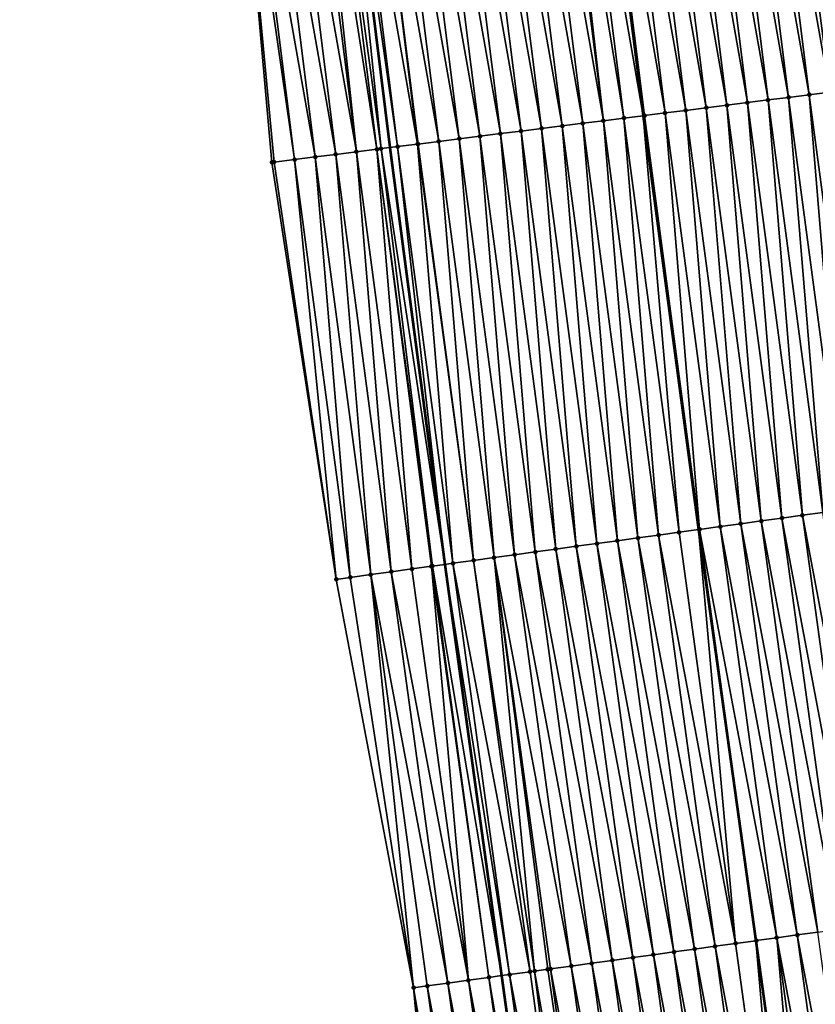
# Model space of a CAD drawing. Header units: feet. Extents: x 2007189 to 2022806, y 818621 to 837694.
# Tile 274 of 656: x 2011394 to 2011433, y 827485 to 827533. Entities that reach past the tile are written whole.
import ezdxf

# ---------------------------------------------------------------- set-up
doc = ezdxf.new("R2010")
doc.units = ezdxf.units.FT
doc.header["$MEASUREMENT"] = 0
for name, color, linetype, lineweight in [('EP_Travel Lane', 172, 'Continuous', 53), ('Road Shots', 141, 'Continuous', 100), ('Road X-Section', 40, 'Continuous', 13), ('STRIPING', 60, 'Continuous', 53)]:
    doc.layers.add(name, color=color, linetype=linetype, lineweight=lineweight)
doc.layers.add('I-77-MM17-21_SB-Surface-Border', color=7, linetype='Continuous')
doc.layers.add('I-77-MM17-21_SB-Surface-TIN', color=7, linetype='Continuous')

msp = doc.modelspace()

# ---------------------------------------------------------------- linework, layer by layer
at = {"layer": 'EP_Travel Lane'}
msp.add_polyline3d([(2011398.036863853, 827646.1160571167, 311.0533998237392), (2011400.242828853, 827626.2380870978, 310.9899928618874), (2011402.448793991, 827606.3601158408, 310.9273385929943), (2011404.877322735, 827586.1188930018, 310.8678558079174), (2011407.34454357, 827566.2716681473, 310.8330164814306), (2011409.811767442, 827546.4244188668, 310.8147224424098), (2011412.278990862, 827526.5771732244, 310.7940262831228), (2011414.933102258, 827506.4930178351, 310.7757729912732), (2011417.657126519, 827486.6793930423, 310.7751313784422), (2011420.381150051, 827466.8657735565, 310.7574107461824), (2011423.105175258, 827447.0521418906, 310.7809444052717), (2011426.064436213, 827426.9163370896, 310.7935345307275), (2011429.090653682, 827407.1466084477, 310.8020995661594)], dxfattribs=at)
at = {"layer": 'I-77-MM17-21_SB-Surface-Border', "color": 3, "linetype": 'Continuous', "lineweight": -3}
msp.add_polyline3d([(2011425.399805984, 827406.5797546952, 310.9208343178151), (2011421.566969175, 827426.2255988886, 310.9372846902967), (2011418.42606014, 827446.4088014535, 310.9303477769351), (2011415.27761548, 827466.1640795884, 310.9179968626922), (2011413.422137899, 827486.097119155, 310.9010584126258), (2011409.690048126, 827505.772134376, 310.9632944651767), (2011406.589598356, 827525.8619405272, 311.0054297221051), (2011404.821248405, 827545.7970627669, 310.9875043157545), (2011402.40972208, 827565.6513144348, 311.0034210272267), (2011400.335370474, 827585.5479203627, 311.0289022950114), (2011399.426589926, 827606.0333689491, 311.0463824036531), (2011397.209922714, 827625.9102151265, 311.0929097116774), (2011394.435368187, 827645.7267372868, 311.1655602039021)], dxfattribs=at)
at = {"layer": 'I-77-MM17-21_SB-Surface-TIN', "color": 128, "linetype": 'Continuous', "lineweight": -3}
for points in [[(2011434.474492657, 827529.3674313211, 309.9781440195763), (2011431.9809446, 827549.2113700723, 309.9982342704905), (2011430.98875433, 827549.0866364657, 310.0364556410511)], [(2011435.466683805, 827529.4921579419, 309.9446744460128), (2011432.973136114, 827549.3360937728, 309.966755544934), (2011431.9809446, 827549.2113700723, 309.9982342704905)], [(2011434.474492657, 827529.3674313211, 309.9781440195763), (2011435.466683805, 827529.4921579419, 309.9446744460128), (2011431.9809446, 827549.2113700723, 309.9982342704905)], [(2011431.497921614, 827528.9932323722, 310.0915441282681), (2011429.004374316, 827548.8371650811, 310.1157379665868), (2011428.012184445, 827548.7124283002, 310.1561201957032)], [(2011432.490111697, 827529.1179674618, 310.052310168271), (2011429.996563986, 827548.9619034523, 310.0742733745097), (2011429.004374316, 827548.8371650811, 310.1157379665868)], [(2011431.497921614, 827528.9932323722, 310.0915441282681), (2011432.490111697, 827529.1179674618, 310.052310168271), (2011429.004374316, 827548.8371650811, 310.1157379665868)], [(2011433.482302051, 827529.2427004, 310.0145405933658), (2011430.98875433, 827549.0866364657, 310.0364556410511), (2011429.996563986, 827548.9619034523, 310.0742733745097)], [(2011432.490111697, 827529.1179674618, 310.052310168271), (2011433.482302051, 827529.2427004, 310.0145405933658), (2011429.996563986, 827548.9619034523, 310.0742733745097)], [(2011433.482302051, 827529.2427004, 310.0145405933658), (2011434.474492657, 827529.3674313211, 309.9781440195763), (2011430.98875433, 827549.0866364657, 310.0364556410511)], [(2011427.529161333, 827528.4942916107, 310.248754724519), (2011425.035612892, 827548.3382334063, 310.2667508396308), (2011424.043423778, 827548.2134906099, 310.3112275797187)], [(2011428.521351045, 827528.6190296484, 310.2075139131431), (2011426.027802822, 827548.4629697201, 310.2266867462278), (2011425.035612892, 827548.3382334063, 310.2667508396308)], [(2011427.529161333, 827528.4942916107, 310.248754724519), (2011428.521351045, 827528.6190296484, 310.2075139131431), (2011425.035612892, 827548.3382334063, 310.2667508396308)], [(2011429.513541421, 827528.743762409, 310.1698651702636), (2011427.019993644, 827548.5876989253, 310.1914612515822), (2011426.027802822, 827548.4629697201, 310.2266867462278)], [(2011428.521351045, 827528.6190296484, 310.2075139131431), (2011429.513541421, 827528.743762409, 310.1698651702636), (2011426.027802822, 827548.4629697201, 310.2266867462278)], [(2011430.505732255, 827528.8684915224, 310.1346989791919), (2011428.012184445, 827548.7124283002, 310.1561201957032), (2011427.019993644, 827548.5876989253, 310.1914612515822)], [(2011429.513541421, 827528.743762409, 310.1698651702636), (2011430.505732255, 827528.8684915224, 310.1346989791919), (2011427.019993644, 827548.5876989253, 310.1914612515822)], [(2011430.505732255, 827528.8684915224, 310.1346989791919), (2011431.497921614, 827528.9932323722, 310.0915441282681), (2011428.012184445, 827548.7124283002, 310.1561201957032)], [(2011423.560402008, 827527.9953432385, 310.4111454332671), (2011421.06685214, 827547.8392963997, 310.4213930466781), (2011420.313411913, 827547.7445844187, 310.4456823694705)], [(2011421.06685214, 827547.8392963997, 310.4213930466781), (2011424.491261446, 827528.1123761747, 310.3688773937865), (2011421.99889698, 827547.9564759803, 310.3806762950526)], [(2011423.560402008, 827527.9953432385, 310.4111454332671), (2011424.491261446, 827528.1123761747, 310.3688773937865), (2011421.06685214, 827547.8392963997, 310.4213930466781)], [(2011424.552591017, 827528.1200868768, 310.3660925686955), (2011422.059041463, 827547.9640375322, 310.3780488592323), (2011421.99889698, 827547.9564759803, 310.3806762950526)], [(2011424.552591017, 827528.1200868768, 310.3660925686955), (2011421.99889698, 827547.9564759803, 310.3806762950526), (2011424.491261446, 827528.1123761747, 310.3688773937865)], [(2011425.544782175, 827528.2448134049, 310.3326862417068), (2011423.051232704, 827548.0887634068, 310.3450903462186), (2011422.059041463, 827547.9640375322, 310.3780488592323)], [(2011424.552591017, 827528.1200868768, 310.3660925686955), (2011425.544782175, 827528.2448134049, 310.3326862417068), (2011422.059041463, 827547.9640375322, 310.3780488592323)], [(2011426.536972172, 827528.3695491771, 310.2929875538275), (2011424.043423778, 827548.2134906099, 310.3112275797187), (2011423.051232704, 827548.0887634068, 310.3450903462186)], [(2011425.544782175, 827528.2448134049, 310.3326862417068), (2011426.536972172, 827528.3695491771, 310.2929875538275), (2011423.051232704, 827548.0887634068, 310.3450903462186)], [(2011426.536972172, 827528.3695491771, 310.2929875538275), (2011427.529161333, 827528.4942916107, 310.248754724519), (2011424.043423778, 827548.2134906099, 310.3112275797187)], [(2011419.591637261, 827527.4964380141, 310.544166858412), (2011417.098086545, 827547.3403979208, 310.549810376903), (2011416.105895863, 827547.2156676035, 310.5857929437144)], [(2011420.583828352, 827527.6211650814, 310.5103933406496), (2011418.090276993, 827547.4651301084, 310.512554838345), (2011417.098086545, 827547.3403979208, 310.549810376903)], [(2011419.591637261, 827527.4964380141, 310.544166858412), (2011420.583828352, 827527.6211650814, 310.5103933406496), (2011417.098086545, 827547.3403979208, 310.549810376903)], [(2011421.576020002, 827527.7458876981, 310.4796493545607), (2011419.082467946, 827547.5898582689, 310.4780404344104), (2011418.090276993, 827547.4651301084, 310.512554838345)], [(2011420.583828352, 827527.6211650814, 310.5103933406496), (2011421.576020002, 827527.7458876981, 310.4796493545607), (2011418.090276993, 827547.4651301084, 310.512554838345)], [(2011422.568211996, 827527.8706075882, 310.4507610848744), (2011420.074660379, 827547.7145746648, 310.451533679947), (2011419.082467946, 827547.5898582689, 310.4780404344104)], [(2011421.576020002, 827527.7458876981, 310.4796493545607), (2011422.568211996, 827527.8706075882, 310.4507610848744), (2011419.082467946, 827547.5898582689, 310.4780404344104)], [(2011422.568211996, 827527.8706075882, 310.4507610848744), (2011420.313411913, 827547.7445844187, 310.4456823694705), (2011420.074660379, 827547.7145746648, 310.451533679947)], [(2011422.568211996, 827527.8706075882, 310.4507610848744), (2011423.560402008, 827527.9953432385, 310.4111454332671), (2011420.313411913, 827547.7445844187, 310.4456823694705)], [(2011415.622875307, 827526.997510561, 310.692318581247), (2011413.129326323, 827546.841456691, 310.7073270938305), (2011412.13713636, 827546.7167206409, 310.7472118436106)], [(2011416.615065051, 827527.12224835, 310.6512472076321), (2011414.121516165, 827546.9661936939, 310.6667939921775), (2011413.129326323, 827546.841456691, 310.7073270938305)], [(2011415.622875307, 827526.997510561, 310.692318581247), (2011416.615065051, 827527.12224835, 310.6512472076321), (2011413.129326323, 827546.841456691, 310.7073270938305)], [(2011417.607255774, 827527.2469783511, 310.6154767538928), (2011415.113705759, 827547.0909326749, 310.6249142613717), (2011414.121516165, 827546.9661936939, 310.6667939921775)], [(2011416.615065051, 827527.12224835, 310.6512472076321), (2011417.607255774, 827527.2469783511, 310.6154767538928), (2011414.121516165, 827546.9661936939, 310.6667939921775)], [(2011418.599445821, 827527.3717137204, 310.576052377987), (2011416.105895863, 827547.2156676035, 310.5857929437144), (2011415.113705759, 827547.0909326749, 310.6249142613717)], [(2011418.599445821, 827527.3717137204, 310.576052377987), (2011415.113705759, 827547.0909326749, 310.6249142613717), (2011417.607255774, 827527.2469783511, 310.6154767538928)], [(2011418.599445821, 827527.3717137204, 310.576052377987), (2011419.591637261, 827527.4964380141, 310.544166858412), (2011416.105895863, 827547.2156676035, 310.5857929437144)], [(2011411.855388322, 827526.523931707, 310.8024054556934), (2011409.811767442, 827546.4244188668, 310.8147224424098), (2011409.160559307, 827546.3425695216, 310.8280465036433)], [(2011412.646300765, 827526.6233394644, 310.7867606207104), (2011410.152752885, 827546.4672768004, 310.807745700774), (2011409.811767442, 827546.4244188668, 310.8147224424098)], [(2011412.646300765, 827526.6233394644, 310.7867606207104), (2011409.811767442, 827546.4244188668, 310.8147224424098), (2011412.278990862, 827526.5771732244, 310.7940262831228)], [(2011411.855388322, 827526.523931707, 310.8024054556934), (2011412.278990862, 827526.5771732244, 310.7940262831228), (2011409.811767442, 827546.4244188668, 310.8147224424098)], [(2011413.612231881, 827526.7447509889, 310.7635540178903), (2011411.144945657, 827546.5919904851, 310.7830844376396), (2011410.152752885, 827546.4672768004, 310.807745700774)], [(2011412.646300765, 827526.6233394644, 310.7867606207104), (2011413.612231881, 827526.7447509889, 310.7635540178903), (2011410.152752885, 827546.4672768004, 310.807745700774)], [(2011414.630685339, 827526.8727745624, 310.7321713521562), (2011412.13713636, 827546.7167206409, 310.7472118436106), (2011411.144945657, 827546.5919904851, 310.7830844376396)], [(2011413.612231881, 827526.7447509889, 310.7635540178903), (2011413.63849367, 827526.7480520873, 310.7628191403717), (2011411.144945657, 827546.5919904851, 310.7830844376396)], [(2011413.63849367, 827526.7480520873, 310.7628191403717), (2011414.630685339, 827526.8727745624, 310.7321713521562), (2011411.144945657, 827546.5919904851, 310.7830844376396)], [(2011414.630685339, 827526.8727745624, 310.7321713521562), (2011415.622875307, 827526.997510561, 310.692318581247), (2011412.13713636, 827546.7167206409, 310.7472118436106)], [(2011408.677536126, 827526.1244333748, 310.920370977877), (2011406.183986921, 827545.9683812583, 310.9341641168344), (2011405.191796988, 827545.8436449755, 310.9742071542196)], [(2011409.669724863, 827526.2491791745, 310.8738468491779), (2011407.176176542, 827546.0931200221, 310.8924322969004), (2011406.183986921, 827545.9683812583, 310.9341641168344)], [(2011408.677536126, 827526.1244333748, 310.920370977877), (2011409.669724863, 827526.2491791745, 310.8738468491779), (2011406.183986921, 827545.9683812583, 310.9341641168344)], [(2011410.66191495, 827526.3739142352, 310.8346325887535), (2011408.168367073, 827546.2178515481, 310.8556269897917), (2011407.176176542, 827546.0931200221, 310.8924322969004)], [(2011409.669724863, 827526.2491791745, 310.8738468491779), (2011410.66191495, 827526.3739142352, 310.8346325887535), (2011407.176176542, 827546.0931200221, 310.8924322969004)], [(2011410.66191495, 827526.3739142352, 310.8346325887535), (2011408.550277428, 827546.2658590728, 310.8439250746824), (2011408.168367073, 827546.2178515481, 310.8556269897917)], [(2011411.654107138, 827526.498632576, 310.8067990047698), (2011409.160559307, 827546.3425695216, 310.8280465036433), (2011408.550277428, 827546.2658590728, 310.8439250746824)], [(2011410.66191495, 827526.3739142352, 310.8346325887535), (2011411.654107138, 827526.498632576, 310.8067990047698), (2011408.550277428, 827546.2658590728, 310.8439250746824)], [(2011411.654107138, 827526.498632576, 310.8067990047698), (2011411.855388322, 827526.523931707, 310.8024054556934), (2011409.160559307, 827546.3425695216, 310.8280465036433)], [(2011407.685347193, 827525.9996891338, 310.9658340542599), (2011405.191796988, 827545.8436449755, 310.9742071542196), (2011404.821248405, 827545.7970627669, 310.9875043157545)], [(2011406.589598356, 827525.8619405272, 311.0054297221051), (2011406.693156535, 827525.8749586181, 311.0019547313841), (2011404.821248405, 827545.7970627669, 310.9875043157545)], [(2011406.693156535, 827525.8749586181, 311.0019547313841), (2011407.685347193, 827525.9996891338, 310.9658340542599), (2011404.821248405, 827545.7970627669, 310.9875043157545)], [(2011407.685347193, 827525.9996891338, 310.9658340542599), (2011408.677536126, 827526.1244333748, 310.920370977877), (2011405.191796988, 827545.8436449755, 310.9742071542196)], [(2011432.161258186, 827508.8617681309, 310.1638280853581), (2011430.505732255, 827528.8684915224, 310.1346989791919), (2011429.513541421, 827528.743762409, 310.1698651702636)], [(2011433.151937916, 827508.9979799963, 310.1274029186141), (2011431.497921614, 827528.9932323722, 310.0915441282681), (2011430.505732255, 827528.8684915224, 310.1346989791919)], [(2011432.161258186, 827508.8617681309, 310.1638280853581), (2011433.151937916, 827508.9979799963, 310.1274029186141), (2011430.505732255, 827528.8684915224, 310.1346989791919)], [(2011434.142617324, 827509.1341942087, 310.0829609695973), (2011432.490111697, 827529.1179674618, 310.052310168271), (2011431.497921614, 827528.9932323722, 310.0915441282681)], [(2011433.151937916, 827508.9979799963, 310.1274029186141), (2011434.142617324, 827509.1341942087, 310.0829609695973), (2011431.497921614, 827528.9932323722, 310.0915441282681)], [(2011435.133296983, 827509.2704065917, 310.0447680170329), (2011433.482302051, 827529.2427004, 310.0145405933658), (2011432.490111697, 827529.1179674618, 310.052310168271)], [(2011434.142617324, 827509.1341942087, 310.0829609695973), (2011435.133296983, 827509.2704065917, 310.0447680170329), (2011432.490111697, 827529.1179674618, 310.052310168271)], [(2011428.198539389, 827508.3169197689, 310.3126037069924), (2011426.536972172, 827528.3695491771, 310.2929875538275), (2011425.544782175, 827528.2448134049, 310.3326862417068)], [(2011429.189219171, 827508.4531312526, 310.2774823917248), (2011427.529161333, 827528.4942916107, 310.248754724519), (2011426.536972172, 827528.3695491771, 310.2929875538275)], [(2011428.198539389, 827508.3169197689, 310.3126037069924), (2011429.189219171, 827508.4531312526, 310.2774823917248), (2011426.536972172, 827528.3695491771, 310.2929875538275)], [(2011430.179898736, 827508.5893443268, 310.2369289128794), (2011428.521351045, 827528.6190296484, 310.2075139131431), (2011427.529161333, 827528.4942916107, 310.248754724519)], [(2011429.189219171, 827508.4531312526, 310.2774823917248), (2011430.179898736, 827508.5893443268, 310.2369289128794), (2011427.529161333, 827528.4942916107, 310.248754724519)], [(2011431.170578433, 827508.7255564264, 310.1997034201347), (2011429.513541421, 827528.743762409, 310.1698651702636), (2011428.521351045, 827528.6190296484, 310.2075139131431)], [(2011430.179898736, 827508.5893443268, 310.2369289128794), (2011431.170578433, 827508.7255564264, 310.1997034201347), (2011428.521351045, 827528.6190296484, 310.2075139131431)], [(2011431.170578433, 827508.7255564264, 310.1997034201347), (2011432.161258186, 827508.8617681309, 310.1638280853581), (2011429.513541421, 827528.743762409, 310.1698651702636)], [(2011424.235820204, 827507.7720742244, 310.4517557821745), (2011422.568211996, 827527.8706075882, 310.4507610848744), (2011421.576020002, 827527.7458876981, 310.4796493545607)], [(2011425.226500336, 827507.9082831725, 310.4252952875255), (2011423.560402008, 827527.9953432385, 310.4111454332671), (2011422.568211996, 827527.8706075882, 310.4507610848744)], [(2011424.235820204, 827507.7720742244, 310.4517557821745), (2011425.226500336, 827507.9082831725, 310.4252952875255), (2011422.568211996, 827527.8706075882, 310.4507610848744)], [(2011426.217180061, 827508.0444950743, 310.3887460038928), (2011424.491261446, 827528.1123761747, 310.3688773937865), (2011423.560402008, 827527.9953432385, 310.4111454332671)], [(2011425.226500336, 827507.9082831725, 310.4252952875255), (2011426.217180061, 827508.0444950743, 310.3887460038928), (2011423.560402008, 827527.9953432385, 310.4111454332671)], [(2011424.552591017, 827528.1200868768, 310.3660925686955), (2011424.491261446, 827528.1123761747, 310.3688773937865), (2011427.158452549, 827508.1739151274, 310.3495970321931)], [(2011426.217180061, 827508.0444950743, 310.3887460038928), (2011427.158452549, 827508.1739151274, 310.3495970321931), (2011424.491261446, 827528.1123761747, 310.3688773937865)], [(2011427.207859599, 827508.1807083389, 310.3475421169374), (2011425.544782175, 827528.2448134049, 310.3326862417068), (2011424.552591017, 827528.1200868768, 310.3660925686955)], [(2011427.207859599, 827508.1807083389, 310.3475421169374), (2011424.552591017, 827528.1200868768, 310.3660925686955), (2011427.158452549, 827508.1739151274, 310.3495970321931)], [(2011427.207859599, 827508.1807083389, 310.3475421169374), (2011428.198539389, 827508.3169197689, 310.3126037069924), (2011425.544782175, 827528.2448134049, 310.3326862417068)], [(2011421.263780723, 827507.3634407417, 310.553812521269), (2011419.591637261, 827527.4964380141, 310.544166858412), (2011418.599445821, 827527.3717137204, 310.576052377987)], [(2011422.254460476, 827507.4996524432, 310.5179472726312), (2011420.583828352, 827527.6211650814, 310.5103933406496), (2011419.591637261, 827527.4964380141, 310.544166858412)], [(2011421.263780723, 827507.3634407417, 310.553812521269), (2011422.254460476, 827507.4996524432, 310.5179472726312), (2011419.591637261, 827527.4964380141, 310.544166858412)], [(2011423.245140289, 827507.6358637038, 310.4835877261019), (2011421.576020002, 827527.7458876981, 310.4796493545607), (2011420.583828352, 827527.6211650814, 310.5103933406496)], [(2011422.254460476, 827507.4996524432, 310.5179472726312), (2011423.245140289, 827507.6358637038, 310.4835877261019), (2011420.583828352, 827527.6211650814, 310.5103933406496)], [(2011423.245140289, 827507.6358637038, 310.4835877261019), (2011424.235820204, 827507.7720742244, 310.4517557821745), (2011421.576020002, 827527.7458876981, 310.4796493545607)], [(2011417.301062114, 827506.8185910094, 310.7072690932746), (2011415.622875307, 827526.997510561, 310.692318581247), (2011414.630685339, 827526.8727745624, 310.7321713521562)], [(2011418.291741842, 827506.9548028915, 310.6707866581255), (2011416.615065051, 827527.12224835, 310.6512472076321), (2011415.622875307, 827526.997510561, 310.692318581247)], [(2011418.291741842, 827506.9548028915, 310.6707866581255), (2011415.622875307, 827526.997510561, 310.692318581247), (2011417.301062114, 827506.8185910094, 310.7072690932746)], [(2011419.282421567, 827507.0910147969, 310.6342252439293), (2011417.607255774, 827527.2469783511, 310.6154767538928), (2011416.615065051, 827527.12224835, 310.6512472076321)], [(2011418.291741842, 827506.9548028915, 310.6707866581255), (2011419.282421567, 827507.0910147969, 310.6342252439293), (2011416.615065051, 827527.12224835, 310.6512472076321)], [(2011420.273101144, 827507.2272277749, 310.5939997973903), (2011418.599445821, 827527.3717137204, 310.576052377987), (2011417.607255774, 827527.2469783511, 310.6154767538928)], [(2011419.282421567, 827507.0910147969, 310.6342252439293), (2011420.273101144, 827507.2272277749, 310.5939997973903), (2011417.607255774, 827527.2469783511, 310.6154767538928)], [(2011420.273101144, 827507.2272277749, 310.5939997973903), (2011421.263780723, 827507.3634407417, 310.553812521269), (2011418.599445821, 827527.3717137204, 310.576052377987)], [(2011413.338341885, 827506.2737530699, 310.8204441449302), (2011411.654107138, 827526.498632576, 310.8067990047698), (2011410.66191495, 827526.3739142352, 310.8346325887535)], [(2011414.329021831, 827506.4099633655, 310.7893815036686), (2011411.855388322, 827526.523931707, 310.8024054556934), (2011411.654107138, 827526.498632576, 310.8067990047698)], [(2011413.338341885, 827506.2737530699, 310.8204441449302), (2011414.277555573, 827506.402887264, 310.790716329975), (2011411.654107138, 827526.498632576, 310.8067990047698)], [(2011414.277555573, 827506.402887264, 310.790716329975), (2011414.329021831, 827506.4099633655, 310.7893815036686), (2011411.654107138, 827526.498632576, 310.8067990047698)], [(2011411.855388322, 827526.523931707, 310.8024054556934), (2011414.933102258, 827506.4930178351, 310.7757729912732), (2011412.278990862, 827526.5771732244, 310.7940262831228)], [(2011414.329021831, 827506.4099633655, 310.7893815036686), (2011414.933102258, 827506.4930178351, 310.7757729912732), (2011411.855388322, 827526.523931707, 310.8024054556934)], [(2011412.646300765, 827526.6233394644, 310.7867606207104), (2011412.278990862, 827526.5771732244, 310.7940262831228), (2011414.933102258, 827506.4930178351, 310.7757729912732)], [(2011415.319702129, 827506.5461711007, 310.7670638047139), (2011413.612231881, 827526.7447509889, 310.7635540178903), (2011412.646300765, 827526.6233394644, 310.7867606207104)], [(2011415.319702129, 827506.5461711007, 310.7670638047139), (2011412.646300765, 827526.6233394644, 310.7867606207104), (2011414.933102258, 827506.4930178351, 310.7757729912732)], [(2011416.310382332, 827506.6823795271, 310.7423851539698), (2011413.63849367, 827526.7480520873, 310.7628191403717), (2011413.612231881, 827526.7447509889, 310.7635540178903)], [(2011415.319702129, 827506.5461711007, 310.7670638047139), (2011416.310382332, 827506.6823795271, 310.7423851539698), (2011413.612231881, 827526.7447509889, 310.7635540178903)], [(2011416.310382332, 827506.6823795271, 310.7423851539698), (2011414.630685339, 827526.8727745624, 310.7321713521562), (2011413.63849367, 827526.7480520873, 310.7628191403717)], [(2011416.310382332, 827506.6823795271, 310.7423851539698), (2011417.301062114, 827506.8185910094, 310.7072690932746), (2011414.630685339, 827526.8727745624, 310.7321713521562)], [(2011409.690048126, 827505.772134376, 310.9632944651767), (2011407.685347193, 827525.9996891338, 310.9658340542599), (2011406.693156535, 827525.8749586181, 311.0019547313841)], [(2011410.366303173, 827505.8651139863, 310.9416319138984), (2011408.677536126, 827526.1244333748, 310.920370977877), (2011407.685347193, 827525.9996891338, 310.9658340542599)], [(2011409.690048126, 827505.772134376, 310.9632944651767), (2011410.366303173, 827505.8651139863, 310.9416319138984), (2011407.685347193, 827525.9996891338, 310.9658340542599)], [(2011411.356982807, 827506.0013265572, 310.9027968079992), (2011409.669724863, 827526.2491791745, 310.8738468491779), (2011408.677536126, 827526.1244333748, 310.920370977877)], [(2011410.366303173, 827505.8651139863, 310.9416319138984), (2011411.356982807, 827506.0013265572, 310.9027968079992), (2011408.677536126, 827526.1244333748, 310.920370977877)], [(2011412.347662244, 827506.1375405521, 310.8590983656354), (2011410.66191495, 827526.3739142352, 310.8346325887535), (2011409.669724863, 827526.2491791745, 310.8738468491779)], [(2011411.356982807, 827506.0013265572, 310.9027968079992), (2011412.347662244, 827506.1375405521, 310.8590983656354), (2011409.669724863, 827526.2491791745, 310.8738468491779)], [(2011412.347662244, 827506.1375405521, 310.8590983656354), (2011413.338341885, 827506.2737530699, 310.8204441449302), (2011410.66191495, 827526.3739142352, 310.8346325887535)], [(2011409.690048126, 827505.772134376, 310.9632944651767), (2011406.693156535, 827525.8749586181, 311.0019547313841), (2011406.589598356, 827525.8619405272, 311.0054297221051)], [(2011435.875961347, 827489.184360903, 310.1078451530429), (2011433.151937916, 827508.9979799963, 310.1274029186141), (2011432.161258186, 827508.8617681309, 310.1638280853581)], [(2011431.913242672, 827488.639511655, 310.2595233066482), (2011429.189219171, 827508.4531312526, 310.2774823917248), (2011428.198539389, 827508.3169197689, 310.3126037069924)], [(2011432.903922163, 827488.7757252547, 310.217205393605), (2011430.179898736, 827508.5893443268, 310.2369289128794), (2011429.189219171, 827508.4531312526, 310.2774823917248)], [(2011431.913242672, 827488.639511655, 310.2595233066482), (2011432.903922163, 827488.7757252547, 310.217205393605), (2011429.189219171, 827508.4531312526, 310.2774823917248)], [(2011433.894601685, 827488.9119386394, 310.1756214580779), (2011431.170578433, 827508.7255564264, 310.1997034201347), (2011430.179898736, 827508.5893443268, 310.2369289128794)], [(2011432.903922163, 827488.7757252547, 310.217205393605), (2011433.894601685, 827488.9119386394, 310.1756214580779), (2011430.179898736, 827508.5893443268, 310.2369289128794)], [(2011434.885281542, 827489.0481495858, 310.1423666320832), (2011432.161258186, 827508.8617681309, 310.1638280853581), (2011431.170578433, 827508.7255564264, 310.1997034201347)], [(2011433.894601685, 827488.9119386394, 310.1756214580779), (2011434.885281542, 827489.0481495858, 310.1423666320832), (2011431.170578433, 827508.7255564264, 310.1997034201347)], [(2011434.885281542, 827489.0481495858, 310.1423666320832), (2011435.875961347, 827489.184360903, 310.1078451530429), (2011432.161258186, 827508.8617681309, 310.1638280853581)], [(2011428.94120379, 827488.2308738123, 310.3763780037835), (2011426.217180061, 827508.0444950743, 310.3887460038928), (2011425.226500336, 827507.9082831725, 310.4252952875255)], [(2011428.94120379, 827488.2308738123, 310.3763780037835), (2011427.158452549, 827508.1739151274, 310.3495970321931), (2011426.217180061, 827508.0444950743, 310.3887460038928)], [(2011427.207859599, 827508.1807083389, 310.3475421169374), (2011427.158452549, 827508.1739151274, 310.3495970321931), (2011429.909557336, 827488.3640169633, 310.3374944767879)], [(2011428.94120379, 827488.2308738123, 310.3763780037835), (2011429.909557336, 827488.3640169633, 310.3374944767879), (2011427.158452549, 827508.1739151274, 310.3495970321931)], [(2011430.92256304, 827488.5032990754, 310.2983564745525), (2011428.198539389, 827508.3169197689, 310.3126037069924), (2011427.207859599, 827508.1807083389, 310.3475421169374)], [(2011429.931883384, 827488.3670866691, 310.3365979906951), (2011430.92256304, 827488.5032990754, 310.2983564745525), (2011427.207859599, 827508.1807083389, 310.3475421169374)], [(2011429.931883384, 827488.3670866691, 310.3365979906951), (2011427.207859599, 827508.1807083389, 310.3475421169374), (2011429.909557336, 827488.3640169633, 310.3374944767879)], [(2011430.92256304, 827488.5032990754, 310.2983564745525), (2011431.913242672, 827488.639511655, 310.2595233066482), (2011428.198539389, 827508.3169197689, 310.3126037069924)], [(2011424.978484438, 827487.6860294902, 310.5112296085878), (2011422.254460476, 827507.4996524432, 310.5179472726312), (2011421.263780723, 827507.3634407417, 310.553812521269)], [(2011425.969164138, 827487.8222415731, 310.4740931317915), (2011423.245140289, 827507.6358637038, 310.4835877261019), (2011422.254460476, 827507.4996524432, 310.5179472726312)], [(2011424.978484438, 827487.6860294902, 310.5112296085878), (2011425.969164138, 827487.8222415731, 310.4740931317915), (2011422.254460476, 827507.4996524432, 310.5179472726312)], [(2011426.959843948, 827487.9584528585, 310.4396801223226), (2011424.235820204, 827507.7720742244, 310.4517557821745), (2011423.245140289, 827507.6358637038, 310.4835877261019)], [(2011425.969164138, 827487.8222415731, 310.4740931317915), (2011426.959843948, 827487.9584528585, 310.4396801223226), (2011423.245140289, 827507.6358637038, 310.4835877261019)], [(2011427.950523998, 827488.094662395, 310.4112411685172), (2011425.226500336, 827507.9082831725, 310.4252952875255), (2011424.235820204, 827507.7720742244, 310.4517557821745)], [(2011426.959843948, 827487.9584528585, 310.4396801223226), (2011427.950523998, 827488.094662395, 310.4112411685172), (2011424.235820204, 827507.7720742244, 310.4517557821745)], [(2011427.950523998, 827488.094662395, 310.4112411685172), (2011428.94120379, 827488.2308738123, 310.3763780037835), (2011425.226500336, 827507.9082831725, 310.4252952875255)], [(2011422.006445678, 827487.2773907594, 310.6311188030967), (2011419.282421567, 827507.0910147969, 310.6342252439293), (2011418.291741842, 827506.9548028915, 310.6707866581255)], [(2011422.997125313, 827487.4136033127, 310.5923750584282), (2011420.273101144, 827507.2272277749, 310.5939997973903), (2011419.282421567, 827507.0910147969, 310.6342252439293)], [(2011422.006445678, 827487.2773907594, 310.6311188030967), (2011422.997125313, 827487.4136033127, 310.5923750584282), (2011419.282421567, 827507.0910147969, 310.6342252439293)], [(2011423.987804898, 827487.5498162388, 310.5523581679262), (2011421.263780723, 827507.3634407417, 310.553812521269), (2011420.273101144, 827507.2272277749, 310.5939997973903)], [(2011422.997125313, 827487.4136033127, 310.5923750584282), (2011423.987804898, 827487.5498162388, 310.5523581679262), (2011420.273101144, 827507.2272277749, 310.5939997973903)], [(2011423.987804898, 827487.5498162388, 310.5523581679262), (2011424.978484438, 827487.6860294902, 310.5112296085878), (2011421.263780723, 827507.3634407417, 310.553812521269)], [(2011418.043726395, 827486.7325459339, 310.7676898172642), (2011415.319702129, 827506.5461711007, 310.7670638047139), (2011414.933102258, 827506.4930178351, 310.7757729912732)], [(2011419.034406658, 827486.8687539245, 310.7445317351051), (2011416.310382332, 827506.6823795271, 310.7423851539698), (2011415.319702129, 827506.5461711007, 310.7670638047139)], [(2011418.043726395, 827486.7325459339, 310.7676898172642), (2011419.034406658, 827486.8687539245, 310.7445317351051), (2011415.319702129, 827506.5461711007, 310.7670638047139)], [(2011419.252997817, 827486.8988081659, 310.7384698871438), (2011417.301062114, 827506.8185910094, 310.7072690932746), (2011416.310382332, 827506.6823795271, 310.7423851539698)], [(2011419.034406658, 827486.8687539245, 310.7445317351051), (2011419.252997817, 827486.8988081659, 310.7384698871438), (2011416.310382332, 827506.6823795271, 310.7423851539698)], [(2011421.015766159, 827487.1411773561, 310.6727651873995), (2011418.291741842, 827506.9548028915, 310.6707866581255), (2011417.301062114, 827506.8185910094, 310.7072690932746)], [(2011420.025086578, 827487.0049644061, 310.712864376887), (2011421.015766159, 827487.1411773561, 310.6727651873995), (2011417.301062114, 827506.8185910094, 310.7072690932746)], [(2011419.884862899, 827486.9856845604, 310.7180944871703), (2011420.025086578, 827487.0049644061, 310.712864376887), (2011417.301062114, 827506.8185910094, 310.7072690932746)], [(2011419.252997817, 827486.8988081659, 310.7384698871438), (2011419.884862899, 827486.9856845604, 310.7180944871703), (2011417.301062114, 827506.8185910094, 310.7072690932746)], [(2011421.015766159, 827487.1411773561, 310.6727651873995), (2011422.006445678, 827487.2773907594, 310.6311188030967), (2011418.291741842, 827506.9548028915, 310.6707866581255)], [(2011415.071685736, 827486.3239210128, 310.8404084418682), (2011412.347662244, 827506.1375405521, 310.8590983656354), (2011411.356982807, 827506.0013265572, 310.9027968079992)], [(2011416.06236569, 827486.4601312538, 310.8095630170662), (2011413.338341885, 827506.2737530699, 310.8204441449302), (2011412.347662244, 827506.1375405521, 310.8590983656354)], [(2011415.071685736, 827486.3239210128, 310.8404084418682), (2011416.06236569, 827486.4601312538, 310.8095630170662), (2011412.347662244, 827506.1375405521, 310.8590983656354)], [(2011416.06236569, 827486.4601312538, 310.8095630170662), (2011414.277555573, 827506.402887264, 310.790716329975), (2011413.338341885, 827506.2737530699, 310.8204441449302)], [(2011417.053045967, 827486.5963391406, 310.786759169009), (2011414.329021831, 827506.4099633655, 310.7893815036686), (2011414.277555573, 827506.402887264, 310.790716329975)], [(2011416.06236569, 827486.4601312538, 310.8095630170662), (2011417.053045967, 827486.5963391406, 310.786759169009), (2011414.277555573, 827506.402887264, 310.790716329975)], [(2011414.329021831, 827506.4099633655, 310.7893815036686), (2011417.657126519, 827486.6793930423, 310.7751313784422), (2011414.933102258, 827506.4930178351, 310.7757729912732)], [(2011417.053045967, 827486.5963391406, 310.786759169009), (2011417.657126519, 827486.6793930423, 310.7751313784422), (2011414.329021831, 827506.4099633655, 310.7893815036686)], [(2011418.043726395, 827486.7325459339, 310.7676898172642), (2011414.933102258, 827506.4930178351, 310.7757729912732), (2011417.657126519, 827486.6793930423, 310.7751313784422)], [(2011413.422137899, 827486.097119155, 310.9010584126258), (2011410.366303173, 827505.8651139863, 310.9416319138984), (2011409.690048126, 827505.772134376, 310.9632944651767)], [(2011413.422137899, 827486.097119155, 310.9010584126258), (2011411.356982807, 827506.0013265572, 310.9027968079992), (2011410.366303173, 827505.8651139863, 310.9416319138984)], [(2011414.081006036, 827486.1877089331, 310.8775339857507), (2011415.071685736, 827486.3239210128, 310.8404084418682), (2011411.356982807, 827506.0013265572, 310.9027968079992)], [(2011413.422137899, 827486.097119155, 310.9010584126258), (2011414.081006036, 827486.1877089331, 310.8775339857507), (2011411.356982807, 827506.0013265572, 310.9027968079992)], [(2011429.931883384, 827488.3670866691, 310.3365979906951), (2011432.660661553, 827468.5541229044, 310.3118373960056), (2011430.92256304, 827488.5032990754, 310.2983564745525)], [(2011434.637266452, 827468.8258900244, 310.2488823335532), (2011431.913242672, 827488.639511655, 310.2595233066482), (2011430.92256304, 827488.5032990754, 310.2983564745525)], [(2011433.646586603, 827468.689679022, 310.2823446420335), (2011430.92256304, 827488.5032990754, 310.2983564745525), (2011432.660661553, 827468.5541229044, 310.3118373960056)], [(2011433.646586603, 827468.689679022, 310.2823446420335), (2011434.637266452, 827468.8258900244, 310.2488823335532), (2011430.92256304, 827488.5032990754, 310.2983564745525)], [(2011435.627946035, 827468.9621029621, 310.2088102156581), (2011432.903922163, 827488.7757252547, 310.217205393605), (2011431.913242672, 827488.639511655, 310.2595233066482)], [(2011434.637266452, 827468.8258900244, 310.2488823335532), (2011435.627946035, 827468.9621029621, 310.2088102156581), (2011431.913242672, 827488.639511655, 310.2595233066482)], [(2011430.674547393, 827468.2810435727, 310.3910705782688), (2011427.950523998, 827488.094662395, 310.4112411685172), (2011426.959843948, 827487.9584528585, 310.4396801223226)], [(2011431.665227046, 827468.4172559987, 310.3527467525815), (2011428.94120379, 827488.2308738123, 310.3763780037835), (2011427.950523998, 827488.094662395, 310.4112411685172)], [(2011430.674547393, 827468.2810435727, 310.3910705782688), (2011431.665227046, 827468.4172559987, 310.3527467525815), (2011427.950523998, 827488.094662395, 310.4112411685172)], [(2011431.665227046, 827468.4172559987, 310.3527467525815), (2011429.909557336, 827488.3640169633, 310.3374944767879), (2011428.94120379, 827488.2308738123, 310.3763780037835)], [(2011429.931883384, 827488.3670866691, 310.3365979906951), (2011429.909557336, 827488.3640169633, 310.3374944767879), (2011432.660661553, 827468.5541229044, 310.3118373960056)], [(2011432.6559066, 827468.5534691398, 310.3119796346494), (2011432.660661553, 827468.5541229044, 310.3118373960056), (2011429.909557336, 827488.3640169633, 310.3374944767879)], [(2011431.665227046, 827468.4172559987, 310.3527467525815), (2011432.6559066, 827468.5534691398, 310.3119796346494), (2011429.909557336, 827488.3640169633, 310.3374944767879)], [(2011426.711828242, 827467.7361977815, 310.5310032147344), (2011423.987804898, 827487.5498162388, 310.5523581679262), (2011422.997125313, 827487.4136033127, 310.5923750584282)], [(2011427.70250789, 827467.8724102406, 310.4925657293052), (2011424.978484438, 827487.6860294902, 310.5112296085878), (2011423.987804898, 827487.5498162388, 310.5523581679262)], [(2011426.711828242, 827467.7361977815, 310.5310032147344), (2011427.70250789, 827467.8724102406, 310.4925657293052), (2011423.987804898, 827487.5498162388, 310.5523581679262)], [(2011428.693187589, 827468.0086223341, 310.4553770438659), (2011425.969164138, 827487.8222415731, 310.4740931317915), (2011424.978484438, 827487.6860294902, 310.5112296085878)], [(2011427.70250789, 827467.8724102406, 310.4925657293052), (2011428.693187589, 827468.0086223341, 310.4553770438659), (2011424.978484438, 827487.6860294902, 310.5112296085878)], [(2011429.683867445, 827468.1448332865, 310.4220860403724), (2011426.959843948, 827487.9584528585, 310.4396801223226), (2011425.969164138, 827487.8222415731, 310.4740931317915)], [(2011428.693187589, 827468.0086223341, 310.4553770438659), (2011429.683867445, 827468.1448332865, 310.4220860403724), (2011425.969164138, 827487.8222415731, 310.4740931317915)], [(2011429.683867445, 827468.1448332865, 310.4220860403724), (2011430.674547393, 827468.2810435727, 310.3910705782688), (2011426.959843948, 827487.9584528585, 310.4396801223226)], [(2011423.739789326, 827467.3275601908, 310.6470445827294), (2011421.015766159, 827487.1411773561, 310.6727651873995), (2011420.025086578, 827487.0049644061, 310.712864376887)], [(2011424.730468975, 827467.4637726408, 310.6086380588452), (2011422.006445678, 827487.2773907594, 310.6311188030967), (2011421.015766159, 827487.1411773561, 310.6727651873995)], [(2011423.739789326, 827467.3275601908, 310.6470445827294), (2011424.730468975, 827467.4637726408, 310.6086380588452), (2011421.015766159, 827487.1411773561, 310.6727651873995)], [(2011425.721148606, 827467.5999852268, 310.5697676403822), (2011422.997125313, 827487.4136033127, 310.5923750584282), (2011422.006445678, 827487.2773907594, 310.6311188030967)], [(2011424.730468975, 827467.4637726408, 310.6086380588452), (2011425.721148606, 827467.5999852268, 310.5697676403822), (2011422.006445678, 827487.2773907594, 310.6311188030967)], [(2011425.721148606, 827467.5999852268, 310.5697676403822), (2011426.711828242, 827467.7361977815, 310.5310032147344), (2011422.997125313, 827487.4136033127, 310.5923750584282)], [(2011419.777069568, 827466.7827188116, 310.7719066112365), (2011417.053045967, 827486.5963391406, 310.786759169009), (2011416.06236569, 827486.4601312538, 310.8095630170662)], [(2011417.053045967, 827486.5963391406, 310.786759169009), (2011420.381150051, 827466.8657735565, 310.7574107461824), (2011417.657126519, 827486.6793930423, 310.7751313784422)], [(2011419.777069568, 827466.7827188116, 310.7719066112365), (2011420.381150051, 827466.8657735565, 310.7574107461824), (2011417.053045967, 827486.5963391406, 310.786759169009)], [(2011420.767749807, 827466.9189269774, 310.7481336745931), (2011418.043726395, 827486.7325459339, 310.7676898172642), (2011417.657126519, 827486.6793930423, 310.7751313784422)], [(2011420.767749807, 827466.9189269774, 310.7481336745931), (2011417.657126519, 827486.6793930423, 310.7751313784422), (2011420.381150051, 827466.8657735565, 310.7574107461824)], [(2011421.758429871, 827467.0551364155, 310.7200154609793), (2011419.034406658, 827486.8687539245, 310.7445317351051), (2011418.043726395, 827486.7325459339, 310.7676898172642)], [(2011420.767749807, 827466.9189269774, 310.7481336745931), (2011421.758429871, 827467.0551364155, 310.7200154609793), (2011418.043726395, 827486.7325459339, 310.7676898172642)], [(2011421.758429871, 827467.0551364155, 310.7200154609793), (2011419.252997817, 827486.8988081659, 310.7384698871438), (2011419.034406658, 827486.8687539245, 310.7445317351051)], [(2011422.749109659, 827467.191347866, 310.6850230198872), (2011419.884862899, 827486.9856845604, 310.7180944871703), (2011419.252997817, 827486.8988081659, 310.7384698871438)], [(2011421.758429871, 827467.0551364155, 310.7200154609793), (2011422.749109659, 827467.191347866, 310.6850230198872), (2011419.252997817, 827486.8988081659, 310.7384698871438)], [(2011422.749109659, 827467.191347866, 310.6850230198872), (2011420.025086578, 827487.0049644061, 310.712864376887), (2011419.884862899, 827486.9856845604, 310.7180944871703)], [(2011422.749109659, 827467.191347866, 310.6850230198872), (2011423.739789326, 827467.3275601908, 310.6470445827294), (2011420.025086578, 827487.0049644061, 310.712864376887)], [(2011416.805029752, 827466.3740877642, 310.865597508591), (2011414.081006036, 827486.1877089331, 310.8775339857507), (2011413.422137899, 827486.097119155, 310.9010584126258)], [(2011417.795709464, 827466.5102997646, 310.8287272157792), (2011415.071685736, 827486.3239210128, 310.8404084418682), (2011414.081006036, 827486.1877089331, 310.8775339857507)], [(2011416.805029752, 827466.3740877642, 310.865597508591), (2011417.795709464, 827466.5102997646, 310.8287272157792), (2011414.081006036, 827486.1877089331, 310.8775339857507)], [(2011418.786389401, 827466.6465101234, 310.7974641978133), (2011416.06236569, 827486.4601312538, 310.8095630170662), (2011415.071685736, 827486.3239210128, 310.8404084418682)], [(2011418.786389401, 827466.6465101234, 310.7974641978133), (2011415.071685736, 827486.3239210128, 310.8404084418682), (2011417.795709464, 827466.5102997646, 310.8287272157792)], [(2011418.786389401, 827466.6465101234, 310.7974641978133), (2011419.777069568, 827466.7827188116, 310.7719066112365), (2011416.06236569, 827486.4601312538, 310.8095630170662)], [(2011415.814349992, 827466.2378761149, 310.9012690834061), (2011413.422137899, 827486.097119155, 310.9010584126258), (2011415.27761548, 827466.1640795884, 310.9179968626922)], [(2011415.814349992, 827466.2378761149, 310.9012690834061), (2011416.805029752, 827466.3740877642, 310.865597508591), (2011413.422137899, 827486.097119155, 310.9010584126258)]]:
    msp.add_3dface(points, dxfattribs=at)
at = {"layer": 'Road Shots', "lineweight": 100}
for p in [(2011430.505732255, 827528.8684915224, 310.1346989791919), (2011431.497921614, 827528.9932323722, 310.0915441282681), (2011432.490111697, 827529.1179674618, 310.052310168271), (2011426.536972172, 827528.3695491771, 310.2929875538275), (2011427.529161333, 827528.4942916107, 310.248754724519), (2011428.521351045, 827528.6190296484, 310.2075139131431), (2011429.513541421, 827528.743762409, 310.1698651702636), (2011422.568211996, 827527.8706075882, 310.4507610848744), (2011423.560402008, 827527.9953432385, 310.4111454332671), (2011424.552591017, 827528.1200868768, 310.3660925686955), (2011425.544782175, 827528.2448134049, 310.3326862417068), (2011419.591637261, 827527.4964380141, 310.544166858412), (2011420.583828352, 827527.6211650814, 310.5103933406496), (2011421.576020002, 827527.7458876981, 310.4796493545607), (2011415.622875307, 827526.997510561, 310.692318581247), (2011416.615065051, 827527.12224835, 310.6512472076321), (2011417.607255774, 827527.2469783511, 310.6154767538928), (2011418.599445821, 827527.3717137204, 310.576052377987), (2011411.654107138, 827526.498632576, 310.8067990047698), (2011411.855388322, 827526.523931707, 310.8024054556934), (2011412.646300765, 827526.6233394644, 310.7867606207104), (2011413.612231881, 827526.7447509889, 310.7635540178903), (2011413.63849367, 827526.7480520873, 310.7628191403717), (2011414.630685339, 827526.8727745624, 310.7321713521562), (2011407.685347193, 827525.9996891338, 310.9658340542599), (2011408.677536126, 827526.1244333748, 310.920370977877), (2011409.669724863, 827526.2491791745, 310.8738468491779), (2011410.66191495, 827526.3739142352, 310.8346325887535), (2011406.589598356, 827525.8619405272, 311.0054297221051), (2011406.693156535, 827525.8749586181, 311.0019547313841), (2011429.189219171, 827508.4531312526, 310.2774823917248), (2011430.179898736, 827508.5893443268, 310.2369289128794), (2011431.170578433, 827508.7255564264, 310.1997034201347), (2011432.161258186, 827508.8617681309, 310.1638280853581), (2011426.217180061, 827508.0444950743, 310.3887460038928), (2011427.207859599, 827508.1807083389, 310.3475421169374), (2011428.198539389, 827508.3169197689, 310.3126037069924), (2011422.254460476, 827507.4996524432, 310.5179472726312), (2011423.245140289, 827507.6358637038, 310.4835877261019), (2011424.235820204, 827507.7720742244, 310.4517557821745), (2011425.226500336, 827507.9082831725, 310.4252952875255), (2011419.282421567, 827507.0910147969, 310.6342252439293), (2011420.273101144, 827507.2272277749, 310.5939997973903), (2011421.263780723, 827507.3634407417, 310.553812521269), (2011415.319702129, 827506.5461711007, 310.7670638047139), (2011416.310382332, 827506.6823795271, 310.7423851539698), (2011417.301062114, 827506.8185910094, 310.7072690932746), (2011418.291741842, 827506.9548028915, 310.6707866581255), (2011412.347662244, 827506.1375405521, 310.8590983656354), (2011413.338341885, 827506.2737530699, 310.8204441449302), (2011414.277555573, 827506.402887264, 310.790716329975), (2011414.329021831, 827506.4099633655, 310.7893815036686), (2011409.690048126, 827505.772134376, 310.9632944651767), (2011410.366303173, 827505.8651139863, 310.9416319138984), (2011411.356982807, 827506.0013265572, 310.9027968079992), (2011430.92256304, 827488.5032990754, 310.2983564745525), (2011431.913242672, 827488.639511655, 310.2595233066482), (2011427.950523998, 827488.094662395, 310.4112411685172), (2011428.94120379, 827488.2308738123, 310.3763780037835), (2011429.931883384, 827488.3670866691, 310.3365979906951), (2011423.987804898, 827487.5498162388, 310.5523581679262), (2011424.978484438, 827487.6860294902, 310.5112296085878), (2011425.969164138, 827487.8222415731, 310.4740931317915), (2011426.959843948, 827487.9584528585, 310.4396801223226), (2011421.015766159, 827487.1411773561, 310.6727651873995), (2011422.006445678, 827487.2773907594, 310.6311188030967), (2011422.997125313, 827487.4136033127, 310.5923750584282), (2011417.053045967, 827486.5963391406, 310.786759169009), (2011418.043726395, 827486.7325459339, 310.7676898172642), (2011419.034406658, 827486.8687539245, 310.7445317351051), (2011419.252997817, 827486.8988081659, 310.7384698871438), (2011419.884862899, 827486.9856845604, 310.7180944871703), (2011420.025086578, 827487.0049644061, 310.712864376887), (2011414.081006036, 827486.1877089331, 310.8775339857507), (2011415.071685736, 827486.3239210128, 310.8404084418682), (2011416.06236569, 827486.4601312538, 310.8095630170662), (2011413.422137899, 827486.097119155, 310.9010584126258)]:
    msp.add_point(p, dxfattribs=at)
at = {"layer": 'Road X-Section', "extrusion": (-0.1246773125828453, 0.9921962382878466, 0.00148069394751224), "elevation": 570291.7397046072, "flags": 128}
msp.add_lwpolyline([(-2098934.157657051, -535.2293912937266), (-2098933.157657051, -535.1807049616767), (-2098932.157657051, -535.134489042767), (-2098931.157657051, -535.0906691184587), (-2098930.157657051, -535.046911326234), (-2098929.903093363, -535.0412330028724), (-2098929.157657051, -535.0185320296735), (-2098929.049855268, -535.0131251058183), (-2098928.157657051, -534.9609806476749), (-2098927.157657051, -534.921522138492), (-2098926.61576003, -534.8964237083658), (-2098926.157657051, -534.8812077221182), (-2098925.157657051, -534.8492147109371), (-2098924.157657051, -534.8113582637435), (-2098923.157657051, -534.770593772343), (-2098922.157657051, -534.7367116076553), (-2098921.157657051, -534.6996559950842), (-2098920.157657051, -534.6628671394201), (-2098919.157657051, -534.6256646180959), (-2098918.157657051, -534.5893917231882), (-2098917.157657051, -534.5498763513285), (-2098916.157657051, -534.5138541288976), (-2098915.157657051, -534.4834387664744), (-2098914.157657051, -534.4499691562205), (-2098913.157657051, -534.4135725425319), (-2098912.157657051, -534.3758029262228), (-2098911.157657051, -534.3365689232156), (-2098910.157657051, -534.2934140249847), (-2098909.157657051, -534.2582477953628), (-2098908.157657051, -534.2205990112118), (-2098907.157657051, -534.1793581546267), (-2098906.157657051, -534.1351252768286), (-2098905.157657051, -534.0954265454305), (-2098904.157657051, -534.0620201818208), (-2098903.157657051, -534.016967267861), (-2098902.157657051, -533.9773515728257), (-2098901.157657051, -533.9484632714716), (-2098900.157657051, -533.91771925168), (-2098899.157657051, -533.8839456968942), (-2098898.157657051, -533.8520601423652), (-2098897.157657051, -533.8126357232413), (-2098896.157657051, -533.7768652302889), (-2098895.157657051, -533.7357938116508), (-2098894.157657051, -533.6959409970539), (-2098893.157657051, -533.6652931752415), (-2098893.131188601, -533.664558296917), (-2098892.157657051, -533.6413516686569), (-2098891.360521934, -533.6257068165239), (-2098891.157657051, -533.6213132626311), (-2098890.157657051, -533.5934796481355), (-2098889.157657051, -533.554265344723), (-2098888.157657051, -533.5077411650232), (-2098887.157657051, -533.4622780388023), (-2098886.157657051, -533.4261573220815), (-2098886.053283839, -533.4226823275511)], dxfattribs=at)
at = {"layer": 'Road X-Section', "extrusion": (-0.1362011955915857, 0.9906811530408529, 0.0002955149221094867), "elevation": 545838.0597712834, "flags": 128}
msp.add_lwpolyline([(-2105420.721045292, 147.9075695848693), (-2105419.721045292, 147.9555246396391), (-2105418.721045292, 147.9984723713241), (-2105417.721045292, 148.042030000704), (-2105416.721045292, 148.0923995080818), (-2105415.721045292, 148.1353763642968), (-2105414.937571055, 148.1577524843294), (-2105414.721045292, 148.1622330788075), (-2105413.721045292, 148.2027471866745), (-2105412.721045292, 148.2433906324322), (-2105411.721045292, 148.2757300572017), (-2105410.721045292, 148.311608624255), (-2105409.721045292, 148.3496248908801), (-2105408.721045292, 148.3835249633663), (-2105407.721045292, 148.4206589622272), (-2105406.721045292, 148.4568492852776), (-2105405.721045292, 148.4947021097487), (-2105404.721045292, 148.5337158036), (-2105403.721045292, 148.5775890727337), (-2105403.322523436, 148.5930094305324), (-2105402.721045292, 148.6121702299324), (-2105401.721045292, 148.6374715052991), (-2105400.721045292, 148.6686367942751), (-2105399.721045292, 148.7032556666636), (-2105398.721045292, 148.7414827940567), (-2105397.721045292, 148.7796757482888), (-2105396.721045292, 148.8241176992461), (-2105395.721045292, 148.8605428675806), (-2105394.721045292, 148.8964182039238), (-2105393.721045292, 148.9336436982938), (-2105392.721045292, 148.9741971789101), (-2105391.721045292, 149.0093184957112), (-2105390.721045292, 149.0442569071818), (-2105389.721045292, 149.0854607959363), (-2105388.721045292, 149.1220100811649), (-2105387.721045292, 149.1484705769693), (-2105386.721045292, 149.1803025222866), (-2105385.721045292, 149.2146620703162), (-2105384.721045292, 149.25052732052), (-2105383.721045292, 149.2907145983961), (-2105382.721045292, 149.3309400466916), (-2105381.721045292, 149.3675014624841), (-2105380.721045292, 149.4039838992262), (-2105379.721045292, 149.4390999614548), (-2105378.721045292, 149.4637786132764), (-2105377.721045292, 149.4860963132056), (-2105377.669094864, 149.4874311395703), (-2105376.721045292, 149.5171589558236), (-2105375.721045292, 149.5558131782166), (-2105374.721045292, 149.5995116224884), (-2105373.721045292, 149.6383467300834), (-2105373.038428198, 149.6600092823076)], dxfattribs=at)
at = {"layer": 'Road X-Section', "extrusion": (-0.1362012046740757, 0.9906811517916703, 0.0002955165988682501), "elevation": 545818.0404692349, "flags": 128}
msp.add_lwpolyline([(-2105419.726049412, 147.943709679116), (-2105418.726049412, 147.9915529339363), (-2105417.726049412, 148.0380090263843), (-2105416.726049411, 148.089484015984), (-2105415.726049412, 148.1297842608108), (-2105414.726049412, 148.1633988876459), (-2105413.726049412, 148.1972870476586), (-2105412.726049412, 148.2387585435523), (-2105411.726049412, 148.2708116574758), (-2105410.726049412, 148.3068342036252), (-2105409.726049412, 148.3462132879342), (-2105408.726049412, 148.379337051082), (-2105407.726049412, 148.4152856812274), (-2105406.726049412, 148.4511369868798), (-2105405.726049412, 148.4867745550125), (-2105404.726049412, 148.5238819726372), (-2105403.726049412, 148.5652064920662), (-2105402.726049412, 148.6002933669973), (-2105401.726049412, 148.6264850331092), (-2105400.726049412, 148.6557505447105), (-2105399.726049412, 148.6930791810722), (-2105398.726049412, 148.73231891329), (-2105397.726049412, 148.7708388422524), (-2105396.726049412, 148.809560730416), (-2105395.726049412, 148.8440822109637), (-2105394.726049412, 148.8773370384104), (-2105393.726049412, 148.9189209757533), (-2105392.726049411, 148.9612388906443), (-2105391.726049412, 149.0000720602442), (-2105390.726049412, 149.0383135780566), (-2105389.726049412, 149.0780935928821), (-2105388.726049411, 149.1129567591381), (-2105387.726049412, 149.1413957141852), (-2105386.726049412, 149.1758087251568), (-2105385.726049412, 149.2129452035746), (-2105384.726049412, 149.254073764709), (-2105383.726049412, 149.2940906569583), (-2105382.726049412, 149.3328344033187), (-2105381.726049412, 149.3744807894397), (-2105380.726049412, 149.4145799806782), (-2105380.584506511, 149.4198100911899), (-2105379.946696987, 149.4401854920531), (-2105379.726049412, 149.4462473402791), (-2105378.726049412, 149.4694054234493), (-2105377.726049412, 149.4884747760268), (-2105376.726049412, 149.5112786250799), (-2105375.726049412, 149.5421240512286), (-2105374.726049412, 149.5792495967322), (-2105374.060982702, 149.6027740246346)], dxfattribs=at)
at = {"layer": 'STRIPING'}
msp.add_polyline3d([(2011412.463917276, 827627.559319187, 310.5376750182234), (2011414.614780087, 827607.6753330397, 310.5068914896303), (2011417.014179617, 827587.6445834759, 310.4670054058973), (2011419.506535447, 827567.8005524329, 310.4084041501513), (2011421.99889698, 827547.9564759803, 310.3806762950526), (2011424.491261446, 827528.1123761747, 310.3688773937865), (2011427.158452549, 827508.1739151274, 310.3495970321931), (2011429.909557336, 827488.3640169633, 310.3374944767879), (2011432.660661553, 827468.5541229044, 310.3118373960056), (2011435.411768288, 827448.7442107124, 310.3479723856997), (2011438.363849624, 827428.8052897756, 310.3619649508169), (2011441.401475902, 827409.0373246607, 310.3815281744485)], dxfattribs=at)

doc.saveas('drawing.dxf')
